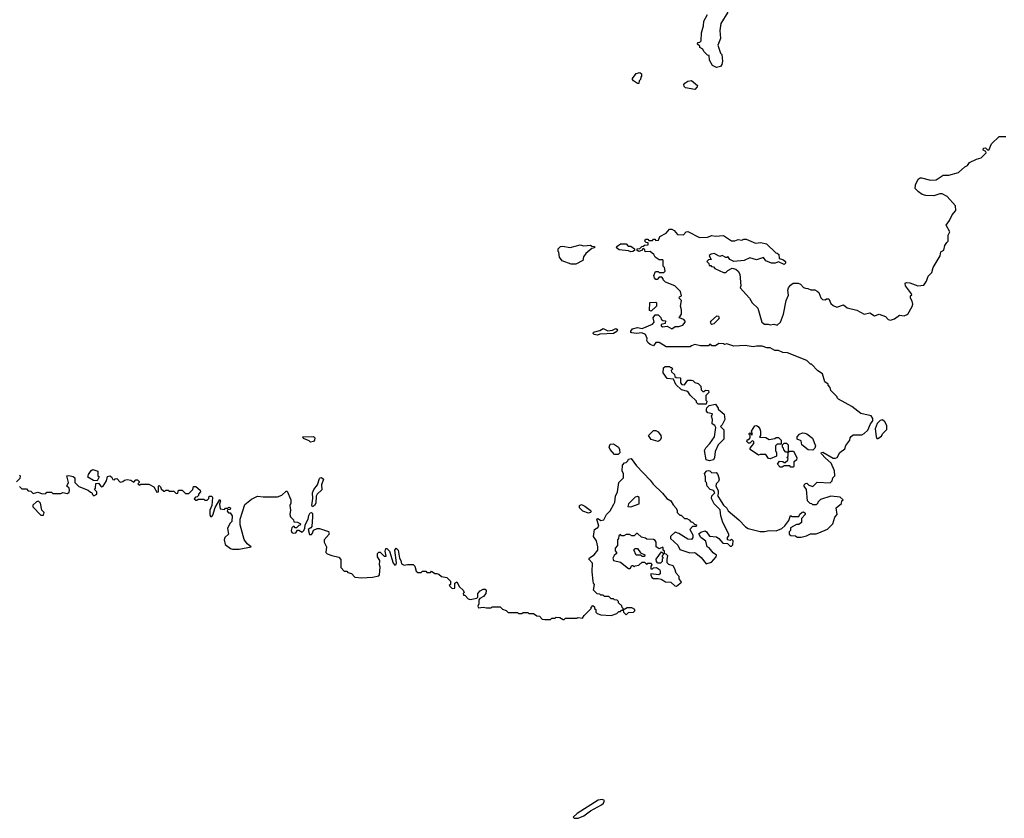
# Model space of a CAD drawing. Extents: x 2386423 to 2568864, y 578392 to 761999.
# Tile 325 of 454: x 2490627 to 2499229, y 696862 to 703839. Entities that reach past the tile are written whole.
import ezdxf

# ---------------------------------------------------------------- set-up
doc = ezdxf.new("R2010")
doc.units = 0

msp = doc.modelspace()

# ---------------------------------------------------------------- linework, layer by layer
at = {"layer": '0CON05XD'}
for points in [[(2496812.5, 703905), (2496752.5, 703805), (2496743.3, 703745), (2496750, 703675), (2496727.5, 703615), (2496750, 703545), (2496760, 703535), (2496767.5, 703475), (2496761.7, 703448.3), (2496749.3, 703430.7), (2496715, 703422), (2496678.6, 703438.6), (2496653.3, 703485), (2496650, 703525), (2496635, 703530), (2496605, 703560), (2496595, 703580), (2496570, 703595), (2496568.3, 703608.3), (2496550, 703625), (2496551.7, 703638.3), (2496568.3, 703641.7), (2496580, 703655), (2496583, 703723), (2496600, 703785), (2496603.3, 703825), (2496637, 703883)], [(2496035, 703280), (2496025, 703280), (2495990, 703305), (2495980, 703315), (2495980, 703325), (2496011.7, 703368.3), (2496045, 703377.5), (2496060, 703365), (2496060, 703345), (2496053, 703337), (2496050, 703315), (2496040, 703305), (2496035, 703280)], [(2496525, 703230), (2496445, 703242.5), (2496432.5, 703255), (2496428.3, 703271.7), (2496437.5, 703285), (2496465, 703302.5), (2496495, 703307.5), (2496547.5, 703265), (2496547, 703253), (2496525, 703230)], [(2498728.3, 701891.7), (2498740, 701905), (2498740, 701955), (2498752.5, 701985), (2498722.5, 702045), (2498750, 702085), (2498772.5, 702135), (2498807, 702173), (2498801.7, 702211.7), (2498730, 702295), (2498687, 702317), (2498665, 702317.5), (2498615, 702300), (2498545, 702302.5), (2498513, 702313), (2498480, 702335), (2498450, 702365), (2498453, 702397), (2498477.5, 702445), (2498495, 702457.5), (2498505, 702457.5), (2498585, 702437.5), (2498635, 702440), (2498695, 702480), (2498745, 702480), (2498830, 702505), (2498885, 702552.5), (2498906.4, 702563.6), (2498925, 702590), (2498985, 702620), (2499028.3, 702631.7), (2499070, 702675), (2499068.3, 702688.3), (2499045, 702700), (2499047.5, 702715), (2499065, 702720), (2499081.7, 702701.7), (2499095, 702700), (2499117.5, 702755), (2499185, 702817.5), (2499243, 702817)], [(2495637.5, 698935), (2495627.5, 699015), (2495631.7, 699091.7), (2495600, 699125), (2495603.8, 699136.2), (2495645.9, 699164.1), (2495677.5, 699205), (2495677.5, 699235), (2495666.7, 699285), (2495640, 699325), (2495650, 699385), (2495678.3, 699401.7), (2495687.5, 699415), (2495670, 699475), (2495675, 699480), (2495685, 699477.5), (2495705, 699463.3), (2495729.5, 699470.5), (2495753.9, 699516.1), (2495785, 699547.5), (2495817.5, 699605), (2495826.4, 699623.6), (2495832.5, 699675), (2495850, 699715), (2495862.5, 699795), (2495902.5, 699835), (2495902.5, 699875), (2495890, 699895), (2495893, 699947), (2495911.7, 699968.3), (2495925, 699970), (2495940, 699985), (2495945, 700000), (2495970, 700005), (2496015, 699940), (2496136.4, 699816.4), (2496160.7, 699780.7), (2496243, 699703), (2496280, 699655), (2496316.4, 699636.4), (2496335, 699600), (2496360, 699575), (2496370, 699555), (2496370, 699535), (2496395, 699510), (2496405, 699510), (2496435, 699480), (2496455, 699480), (2496475, 699470), (2496491.7, 699451.7), (2496505, 699450), (2496521.7, 699431.7), (2496540, 699425), (2496538.3, 699411.7), (2496505, 699410), (2496482.5, 699385), (2496508.3, 699338.3), (2496508.8, 699315), (2496495, 699298.8), (2496465, 699301.2), (2496385, 699351.2), (2496355, 699362.5), (2496319.3, 699330.7), (2496312.5, 699325), (2496312.5, 699305), (2496376.8, 699246.8), (2496395, 699210), (2496481.7, 699181.7), (2496523.6, 699183.6), (2496535, 699178.8), (2496579.7, 699139.7), (2496625, 699083.8), (2496670.7, 699099.3), (2496712.5, 699145), (2496715, 699160), (2496685, 699182.5), (2496650, 699225), (2496633.6, 699233.6), (2496622.5, 699282.5), (2496577.5, 699315), (2496561.7, 699348.3), (2496578.3, 699361.7), (2496615, 699372.5), (2496627.5, 699365), (2496655, 699327.5), (2496715, 699320), (2496736.4, 699306.4), (2496770, 699265), (2496811.7, 699261.7), (2496835, 699240), (2496845, 699240), (2496858.3, 699251.7), (2496860, 699285), (2496845, 699300), (2496835, 699290), (2496810, 699295), (2496810, 699315), (2496821.7, 699328.3), (2496822.5, 699345), (2496770, 699445), (2496751.2, 699505), (2496746.4, 699556.4), (2496695, 699610), (2496670, 699655), (2496675, 699680), (2496700, 699705), (2496690, 699725), (2496660, 699735), (2496632.5, 699765), (2496627, 699797), (2496620, 699805), (2496620, 699845), (2496610, 699875), (2496631.7, 699898.3), (2496645, 699900), (2496657, 699897), (2496675, 699880), (2496711.7, 699881.7), (2496726.1, 699866.1), (2496736.7, 699825), (2496732.5, 699805), (2496712.5, 699785), (2496710, 699765), (2496730, 699725), (2496730, 699695), (2496723, 699683), (2496755, 699630), (2496777, 699597), (2496805, 699570), (2496817, 699547), (2496909.3, 699469.3), (2496967, 699407), (2496990, 699395), (2497095, 699367.5), (2497135, 699367.5), (2497175, 699376.7), (2497235, 699372.5), (2497287, 699393), (2497313, 699417), (2497347, 699463), (2497361.7, 699508.3), (2497375, 699500), (2497435, 699500), (2497441.7, 699518.3), (2497463, 699537), (2497475, 699540), (2497488.3, 699528.3), (2497490, 699515), (2497458.3, 699481.7), (2497457.5, 699445), (2497435, 699427.5), (2497415, 699430), (2497361.7, 699398.3), (2497360, 699375), (2497350, 699365), (2497350, 699345), (2497363, 699333), (2497405, 699330), (2497418.3, 699318.3), (2497455, 699317.5), (2497501.7, 699328.3), (2497535, 699347.5), (2497585, 699347.5), (2497610, 699355), (2497685, 699387.5), (2497730, 699435), (2497748.3, 699491.7), (2497770, 699515), (2497760, 699575), (2497808.3, 699611.7), (2497810, 699635), (2497820, 699645), (2497795, 699667.5), (2497713.6, 699676.4), (2497623, 699647), (2497600, 699625), (2497600, 699615), (2497585, 699600), (2497555, 699600), (2497548.3, 699608.3), (2497531.7, 699611.7), (2497510, 699635), (2497500, 699735), (2497480, 699765), (2497480, 699775), (2497491.7, 699788.3), (2497505, 699790), (2497521.7, 699771.7), (2497555, 699760), (2497595, 699800), (2497706.4, 699793.6), (2497725, 699810), (2497730, 699835), (2497750, 699855), (2497746.4, 699896.4), (2497717.5, 699965), (2497668.3, 700008.3), (2497632.5, 700045), (2497630, 700055), (2497645, 700060), (2497735, 700007.5), (2497755, 700007.5), (2497770, 700015), (2497793.6, 700056.4), (2497835, 700090), (2497845, 700120), (2497880, 700165), (2497883, 700187), (2497891.7, 700198.3), (2497908.3, 700211.7), (2497985, 700212.5), (2498005, 700222.5), (2498035.9, 700254.1), (2498060.8, 700309.2), (2498080, 700335), (2498080, 700355), (2498065, 700377.5), (2497975, 700397.5), (2497898.3, 700458.3), (2497780, 700525), (2497770, 700535), (2497770, 700545), (2497715, 700600), (2497707, 700627), (2497690, 700645), (2497690, 700655), (2497660, 700675), (2497640, 700745), (2497600.7, 700770.7), (2497545, 700830), (2497535, 700830), (2497505, 700860), (2497335, 700927.5), (2497295, 700930), (2497255, 700950), (2497225, 700950), (2497185, 700972.5), (2497155, 700972.5), (2497115, 700987.5), (2497065, 700987.5), (2497035, 700980), (2496965, 700992.5), (2496865, 700987.5), (2496805, 701007.5), (2496785, 701000), (2496775, 701007.5), (2496735, 701010), (2496705, 700990), (2496675, 700990), (2496665, 701000), (2496655, 701000), (2496645, 700990), (2496575, 700990), (2496525, 701000), (2496495, 700990), (2496485, 700980), (2496275, 700980), (2496215, 701020), (2496185, 701020), (2496165, 700990), (2496135, 701002.5), (2496115, 701020), (2496107.5, 701035), (2496110, 701055), (2496095, 701087.5), (2496063, 701103), (2496015, 701096), (2495975, 701103.3), (2495967.5, 701107.5), (2495967, 701117), (2495981.9, 701138.1), (2496025, 701148.9), (2496065, 701141.4), (2496155, 701180), (2496170, 701195), (2496162.5, 701235), (2496178.3, 701261.7), (2496205, 701260), (2496228.3, 701238.3), (2496231.7, 701221.7), (2496245, 701210), (2496268.3, 701208.3), (2496266.7, 701183.3), (2496230, 701175), (2496230, 701165), (2496244.3, 701154.3), (2496285, 701161.2), (2496325, 701138), (2496355, 701159.2), (2496385, 701159.5), (2496421.1, 701168.9), (2496442, 701195), (2496441.2, 701205), (2496428.8, 701218.8), (2496390, 701235), (2496410, 701265), (2496410, 701305), (2496400, 701335), (2496410, 701385), (2496390, 701405), (2496391.7, 701418.3), (2496410, 701425), (2496400, 701465), (2496350, 701515), (2496270, 701545), (2496250, 701565), (2496250, 701575), (2496238.3, 701588.3), (2496215, 701590), (2496195, 701570), (2496185, 701570), (2496172.5, 701585), (2496167.5, 701605), (2496181.7, 701638.3), (2496205, 701640), (2496215, 701630), (2496255, 701630), (2496267, 701643), (2496260, 701675), (2496250, 701685), (2496250, 701735), (2496245, 701740), (2496215, 701740), (2496180, 701765), (2496166.4, 701786.4), (2496135, 701812.5), (2496091.7, 701811.7), (2496088.3, 701828.3), (2496075, 701840), (2496058.3, 701821.7), (2496035, 701812.5), (2496021.7, 701821.7), (2496021.7, 701838.3), (2496045, 701840), (2496061.7, 701858.3), (2496075, 701860), (2496085, 701870), (2496118.3, 701871.7), (2496118.3, 701888.3), (2496101.7, 701891.7), (2496090, 701905), (2496095, 701920), (2496115, 701920), (2496125, 701910), (2496155, 701910), (2496165, 701920), (2496175, 701920), (2496185, 701910), (2496208.3, 701911.7), (2496220, 701945), (2496275, 701972.5), (2496305, 702007.5), (2496325, 702007.5), (2496345, 701997.5), (2496375, 701962.5), (2496425, 701960), (2496450, 701985), (2496465, 701987.5), (2496565, 701936.7), (2496635, 701940), (2496675, 701952.5), (2496705, 701946.7), (2496775, 701952.5), (2496847, 701907), (2496875, 701906.7), (2496905, 701917.5), (2496935, 701912.5), (2496955, 701922.5), (2496975, 701922.5), (2497055, 701887.5), (2497103, 701893), (2497151.7, 701881.7), (2497231.7, 701801.7), (2497245, 701800), (2497258.3, 701788.3), (2497261.7, 701751.7), (2497295, 701742.5), (2497317.5, 701725), (2497317, 701713), (2497305, 701700), (2497255, 701722.5), (2497228.3, 701711.7), (2497195, 701712), (2497145, 701733.3), (2497125, 701762.5), (2497065, 701740), (2497005, 701757.5), (2496956.1, 701733.9), (2496865, 701727.5), (2496830, 701745), (2496815, 701770), (2496805, 701760), (2496795, 701760), (2496765, 701777.5), (2496745, 701770), (2496695, 701797.5), (2496668.3, 701791.7), (2496651.7, 701778.3), (2496661.7, 701751.7), (2496670, 701745), (2496645, 701740), (2496630, 701725), (2496648.3, 701708.3), (2496651.7, 701691.7), (2496665, 701690), (2496671.7, 701681.7), (2496688.3, 701678.3), (2496700, 701665), (2496775, 701630), (2496795, 701630), (2496813, 701647), (2496853, 701667), (2496885, 701660), (2496903, 701643), (2496918, 701615), (2496927.5, 701515), (2496922.5, 701495), (2497002.5, 701405), (2497027.5, 701365), (2497075, 701320), (2497110, 701195), (2497135, 701180), (2497165, 701180), (2497185, 701172.5), (2497215, 701180), (2497245, 701170), (2497272.5, 701195), (2497300, 701265), (2497323.8, 701385), (2497343, 701433), (2497338.8, 701475), (2497343.3, 701495), (2497360.7, 701519.3), (2497385, 701537.5), (2497427, 701537), (2497448.3, 701528.3), (2497475, 701500), (2497492.5, 701492.5), (2497511.7, 701491.7), (2497538.3, 701478.3), (2497575, 701477.5), (2497595, 701467.5), (2497607.5, 701455), (2497625, 701410), (2497640, 701395), (2497665, 701390), (2497675, 701400), (2497695, 701400), (2497715, 701360), (2497733, 701343), (2497765, 701327.5), (2497825, 701347.5), (2497855, 701322.5), (2497941.7, 701301.7), (2498005, 701267.5), (2498055, 701277.5), (2498095, 701252.5), (2498135, 701267.5), (2498190, 701245), (2498215, 701220), (2498235, 701212.5), (2498270, 701225), (2498315, 701257.5), (2498355, 701252.5), (2498385, 701267.5), (2498425, 701332.5), (2498430, 701355), (2498425, 701380), (2498410, 701405), (2498410, 701425), (2498420, 701435), (2498417.5, 701445), (2498366.7, 701515), (2498363.9, 701536.1), (2498375, 701542.5), (2498405, 701540), (2498475, 701512.5), (2498525, 701520), (2498550, 701555), (2498563, 701597), (2498595, 701630), (2498607.5, 701675), (2498667.5, 701775), (2498675, 701810), (2498700, 701825), (2498710, 701865), (2498728.3, 701891.7)], [(2495485, 701702.5), (2495445, 701702.5), (2495365, 701732.5), (2495342.5, 701765), (2495337, 701807), (2495330, 701815), (2495331.7, 701838.3), (2495353, 701857), (2495368.3, 701861.7), (2495435, 701847.5), (2495525, 701872.5), (2495555, 701862.5), (2495615, 701870), (2495625, 701860), (2495648.3, 701858.3), (2495650, 701845), (2495625, 701840), (2495573.6, 701796.4), (2495553, 701767), (2495546.4, 701733.6), (2495485, 701702.5)], [(2495965, 701810), (2495945, 701820), (2495865, 701827.5), (2495842.5, 701845), (2495843, 701857), (2495875, 701880), (2495925, 701880), (2495941.7, 701861.7), (2495965, 701860), (2495998.3, 701838.3), (2495998.3, 701821.7), (2495985, 701812.5), (2495965, 701810)], [(2496145, 701292.5), (2496128.3, 701298.3), (2496131.7, 701368.3), (2496185, 701370), (2496190, 701365), (2496190, 701335), (2496145, 701292.5)], [(2496675, 701180), (2496695, 701184.2), (2496736.2, 701225), (2496741.2, 701235), (2496735, 701245.8), (2496715, 701248.8), (2496666.2, 701205), (2496660, 701195), (2496664.4, 701184.4), (2496675, 701180)], [(2495675, 701082.5), (2495645, 701090), (2495638.3, 701098.3), (2495640.7, 701109.3), (2495695, 701122.5), (2495725, 701142), (2495765, 701122), (2495805, 701126), (2495835, 701140), (2495845, 701136.2), (2495850, 701125), (2495845, 701114), (2495815, 701096), (2495695, 701092.5), (2495675, 701082.5)], [(2496625, 700480), (2496555, 700480), (2496540, 700495), (2496540, 700505), (2496485, 700560), (2496465, 700590), (2496410, 700605), (2496360.7, 700650.7), (2496338.3, 700698.3), (2496282.5, 700705), (2496250, 700755), (2496251.7, 700798.3), (2496265, 700810), (2496305, 700810), (2496311.7, 700801.7), (2496325, 700800), (2496330, 700785), (2496320, 700775), (2496321.7, 700761.7), (2496348.3, 700738.3), (2496351.7, 700721.7), (2496362.5, 700712.5), (2496400, 700710), (2496400, 700665), (2496411.7, 700651.7), (2496435, 700650), (2496465, 700690), (2496495, 700690), (2496507, 700687), (2496525, 700670), (2496555, 700660), (2496577, 700637), (2496580, 700605), (2496595, 700590), (2496605, 700590), (2496618.3, 700601.7), (2496645, 700600), (2496647, 700583), (2496622.5, 700555), (2496622.5, 700515), (2496630, 700505), (2496625, 700480)], [(2496655, 699983.8), (2496623.8, 699993.8), (2496610, 700075), (2496621.2, 700098.8), (2496657.5, 700135), (2496697.5, 700195), (2496707.5, 700275), (2496700, 700295), (2496678.3, 700308.3), (2496680, 700345), (2496672.5, 700375), (2496680, 700395), (2496640, 700405), (2496628.3, 700418.3), (2496627.5, 700435), (2496631.7, 700448.3), (2496651.7, 700468.3), (2496705, 700480), (2496730, 700445), (2496730, 700435), (2496781.7, 700391.7), (2496787.5, 700345), (2496765, 700300), (2496750, 700285), (2496780, 700255), (2496780, 700175), (2496730, 700125), (2496703, 700067), (2496696.4, 700013.6), (2496687.5, 699995), (2496655, 699983.8)], [(2498125, 700180), (2498155, 700200), (2498165, 700220), (2498201.7, 700258.3), (2498202.5, 700295), (2498186.4, 700326.4), (2498165, 700342.5), (2498145, 700336.7), (2498118.3, 700311.7), (2498101.2, 700265), (2498108.3, 700198.3), (2498115, 700180), (2498125, 700180)], [(2496205, 700153.3), (2496145, 700170), (2496120, 700205), (2496165, 700250), (2496185, 700250), (2496205, 700237.5), (2496227.5, 700205), (2496230, 700185), (2496223.6, 700166.4), (2496205, 700153.3)], [(2497185, 700002.5), (2497170, 700005), (2497145, 700040), (2497095, 700040), (2497083, 700033), (2497010, 700085), (2497010, 700095), (2497040, 700135), (2497040, 700155), (2497025, 700160), (2497005, 700140), (2496995, 700140), (2496980, 700155), (2496985, 700170), (2496998.3, 700171.7), (2497010, 700185), (2497010, 700205), (2497000, 700215), (2497000, 700225), (2497005, 700230), (2497021.7, 700211.7), (2497030, 700215), (2497020, 700245), (2497048.3, 700291.7), (2497065, 700292.5), (2497080, 700285), (2497093.3, 700265), (2497100, 700245), (2497100, 700205), (2497091.7, 700191.7), (2497145, 700190), (2497175, 700170), (2497225, 700180), (2497235, 700190), (2497255, 700190), (2497280, 700165), (2497278.3, 700131.7), (2497245, 700130), (2497230, 700115), (2497230, 700075), (2497240, 700055), (2497240, 700025), (2497185, 700002.5)], [(2493168.3, 700148.3), (2493155, 700160), (2493105, 700180), (2493100, 700195), (2493195, 700198.8), (2493206, 700185), (2493203.3, 700165), (2493195, 700153.3), (2493168.3, 700148.3)], [(2497555, 700077.5), (2497515, 700080), (2497460, 700125), (2497455, 700160), (2497420, 700175), (2497420, 700195), (2497440.7, 700219.3), (2497465, 700230), (2497487, 700227), (2497505, 700220), (2497553, 700183), (2497580, 700115), (2497573.8, 700096.2), (2497555, 700077.5)], [(2495855, 700040), (2495825, 700040), (2495785, 700082.5), (2495776.7, 700105), (2495785, 700130), (2495815, 700132.5), (2495857.5, 700105), (2495867.5, 700085), (2495870, 700055), (2495855, 700040)], [(2497385, 699930), (2497365, 699930), (2497355, 699940), (2497305, 699940), (2497289.3, 699930.7), (2497270.7, 699930.7), (2497247.5, 699955), (2497265, 699982.5), (2497295, 699980), (2497305, 699970), (2497315, 699970), (2497338.3, 699991.7), (2497340, 700005), (2497330, 700015), (2497340, 700025), (2497340, 700060), (2497355, 700070), (2497388.3, 700068.3), (2497417.5, 700015), (2497415, 699990), (2497390, 699975), (2497390, 699935), (2497385, 699930)], [(2497340, 700060), (2497335, 700060), (2497321.7, 700061.7), (2497301.7, 700081.7), (2497300, 700095), (2497290, 700105), (2497290, 700125), (2497305, 700140), (2497325, 700140), (2497340, 700125), (2497340, 700060)], [(2491305, 699810), (2491273, 699813), (2491223, 699843), (2491226.7, 699865), (2491250.5, 699899.5), (2491265, 699910), (2491310, 699895), (2491310, 699855), (2491320, 699845), (2491305, 699810)], [(2490625, 699860), (2490630, 699855), (2490628.3, 699831.7), (2490598.3, 699801.7)], [(2490625, 699760), (2490645, 699740), (2490685, 699740), (2490701.7, 699721.7), (2490725, 699720), (2490745, 699700), (2490785, 699712.5), (2490825, 699697.5), (2490855, 699700), (2490865, 699710), (2490905, 699710), (2490915, 699700), (2490985, 699700), (2491005, 699707.5), (2491045, 699700), (2491058.3, 699711.7), (2491062.5, 699725), (2491060, 699745), (2491040, 699765), (2491052.5, 699795), (2491040, 699855), (2491055, 699857.5), (2491095, 699847.5), (2491110, 699835), (2491110, 699795), (2491145, 699760), (2491225, 699730), (2491245, 699710), (2491258.3, 699708.3), (2491261.7, 699691.7), (2491275, 699680), (2491300, 699695), (2491300, 699715), (2491280, 699735), (2491290, 699745), (2491291.7, 699788.3), (2491315, 699790), (2491335, 699762.5), (2491345, 699757.5), (2491355, 699762.5), (2491385, 699810), (2491393, 699847), (2491415, 699852.5), (2491430, 699845), (2491441.7, 699821.7), (2491455, 699820), (2491461.7, 699828.3), (2491475, 699830), (2491505, 699800), (2491527, 699803), (2491543, 699817), (2491565, 699822.5), (2491597, 699817), (2491625, 699800), (2491641.7, 699818.3), (2491655, 699820), (2491670, 699805), (2491670, 699795), (2491660, 699785), (2491671.7, 699771.7), (2491685, 699780), (2491755, 699780), (2491798.3, 699758.3), (2491825, 699710), (2491840, 699715), (2491840, 699765), (2491845, 699770), (2491858.3, 699758.3), (2491861.7, 699741.7), (2491885, 699720), (2491895, 699720), (2491905, 699730), (2491925, 699730), (2491935, 699720), (2491975, 699720), (2491995, 699700), (2492008.3, 699701.7), (2492015, 699730), (2492045, 699730), (2492075, 699700), (2492105, 699700), (2492140, 699735), (2492145, 699760), (2492165, 699760), (2492205, 699730), (2492207.5, 699715), (2492190, 699695), (2492188.3, 699681.7), (2492178.3, 699671.7), (2492161.7, 699668.3), (2492151.7, 699651.7), (2492165, 699640), (2492175, 699640), (2492185, 699650), (2492235, 699650), (2492245, 699640), (2492265, 699640), (2492280, 699655), (2492283, 699677), (2492305, 699677.5), (2492312.5, 699665), (2492306.1, 699593.9), (2492286.7, 699555), (2492287, 699517), (2492295, 699500), (2492305, 699500), (2492315, 699510), (2492334.1, 699575.9), (2492375, 699647.5), (2492382.5, 699635), (2492372.5, 699605), (2492377, 699567), (2492415, 699560), (2492425, 699570), (2492445, 699570), (2492455, 699580), (2492470, 699575), (2492465, 699560), (2492441.7, 699558.3), (2492440, 699545), (2492451.7, 699531.7), (2492465, 699530), (2492482.5, 699505), (2492480, 699455), (2492463, 699437), (2492442.5, 699395), (2492450, 699345), (2492420, 699315), (2492413.3, 699295), (2492422.5, 699255), (2492468.3, 699218.3), (2492485, 699212.5), (2492543.6, 699213.6), (2492650, 699235), (2492615, 699260), (2492588.3, 699298.3), (2492552.5, 699425), (2492552.5, 699475), (2492595, 699602.5), (2492651.2, 699648.8), (2492705, 699676), (2492755, 699670), (2492878.3, 699671.7), (2492915.9, 699684.1), (2492955, 699720), (2492965, 699720), (2492996, 699645), (2492996.7, 699615), (2492986.7, 699595), (2492993.3, 699555), (2492987.5, 699515), (2492993.3, 699495), (2493018.3, 699468.3), (2493021.7, 699451.7), (2493055, 699450), (2493080, 699435), (2493078.3, 699421.7), (2493065, 699420), (2493045, 699400), (2493035, 699400), (2493025, 699410), (2493015, 699410), (2493005, 699400), (2493000, 699375), (2493005, 699360), (2493015, 699352.5), (2493040, 699355), (2493055, 699380), (2493065, 699380), (2493095, 699362.5), (2493105, 699372.5), (2493116.7, 699395), (2493120, 699425), (2493145.8, 699474.2), (2493153, 699507), (2493165, 699530), (2493175, 699534), (2493184, 699525), (2493185.7, 699494.3), (2493179.3, 699410.7), (2493171.2, 699398.8), (2493147.5, 699385), (2493160, 699340), (2493175, 699342.5), (2493186.4, 699353.6), (2493195, 699380), (2493225, 699392.5), (2493245, 699392.5), (2493325, 699367.5), (2493330, 699345), (2493287.5, 699295), (2493287.5, 699275), (2493307.5, 699235), (2493303, 699183), (2493313, 699173), (2493355, 699157.5), (2493415, 699142.5), (2493431.7, 699121.7), (2493431.7, 699051.7), (2493461.7, 699021.7), (2493485, 699020), (2493495, 699010), (2493525, 699000), (2493555, 698970), (2493615, 698962.5), (2493710.7, 698969.3), (2493765, 698980), (2493771.7, 698988.3), (2493777.5, 699055), (2493770, 699075), (2493772.5, 699115), (2493753.3, 699145), (2493753.3, 699175), (2493765, 699187.5), (2493777, 699187), (2493811.7, 699151.7), (2493828.3, 699151.7), (2493820, 699195), (2493825, 699220), (2493835, 699220), (2493858.8, 699195), (2493890.5, 699090.5), (2493905, 699072.5), (2493915, 699080), (2493918.8, 699095), (2493904, 699205), (2493915, 699222.5), (2493933.3, 699205), (2493946.2, 699135), (2493956.7, 699115), (2493963.9, 699083.9), (2493985, 699072.5), (2494015, 699080), (2494065, 699080), (2494080, 699065), (2494091.7, 699021.7), (2494105, 699010), (2494135, 699010), (2494145, 699020), (2494175, 699020), (2494185, 699010), (2494215, 699010), (2494225, 699020), (2494255, 699000), (2494271.7, 699001.7), (2494290, 698995), (2494313, 698973), (2494360, 698965), (2494390, 698935), (2494390, 698905), (2494380, 698895), (2494405, 698870), (2494428.3, 698871.7), (2494430, 698915), (2494447, 698927), (2494470, 698885), (2494500, 698855), (2494510, 698835), (2494502.5, 698825), (2494505, 698810), (2494515, 698810), (2494545, 698780), (2494563, 698773), (2494620, 698785), (2494630, 698795), (2494630, 698825), (2494650.7, 698849.3), (2494675, 698863.8), (2494695, 698862.5), (2494703.3, 698853.3), (2494698.8, 698825), (2494679.5, 698800.5), (2494647, 698783), (2494638.3, 698771.7), (2494637.5, 698735), (2494630, 698715), (2494635, 698700), (2494675, 698707.5), (2494705, 698700), (2494745, 698700), (2494755, 698710), (2494825, 698710), (2494845, 698690), (2494878.3, 698678.3), (2494895, 698660), (2494975, 698660), (2494985, 698650), (2495015, 698650), (2495025, 698660), (2495065, 698660), (2495075, 698650), (2495115, 698650), (2495145, 698630), (2495167, 698627), (2495193, 698603), (2495215, 698597.5), (2495265, 698600), (2495275, 698610), (2495305, 698610), (2495315, 698620), (2495347, 698617), (2495375, 698600), (2495385, 698600), (2495395, 698610), (2495495, 698610), (2495505, 698617.5), (2495545, 698610), (2495560, 698635), (2495620, 698695), (2495620, 698705), (2495635, 698720), (2495648.3, 698708.3), (2495650, 698695), (2495660, 698685), (2495661.7, 698661.7), (2495671.7, 698651.7), (2495705, 698640), (2495795, 698632.5), (2495845, 698650), (2495861.7, 698668.3), (2495875, 698670), (2495885, 698680), (2495900, 698680), (2495901.7, 698661.7), (2495925, 698640), (2495945, 698660), (2495988.3, 698661.7), (2496000, 698675), (2496000, 698685), (2495975, 698700), (2495935, 698700), (2495900, 698680), (2495900, 698695), (2495890, 698705), (2495888.3, 698718.3), (2495860, 698745), (2495860, 698755), (2495848.3, 698768.3), (2495825, 698770), (2495815, 698780), (2495795, 698780), (2495775, 698800), (2495735, 698800), (2495725, 698810), (2495705, 698810), (2495695, 698820), (2495671.7, 698821.7), (2495640, 698855), (2495650, 698905), (2495640, 698915), (2495637.5, 698935)], [(2493185, 699584), (2493180.6, 699595), (2493186.8, 699656.8), (2493184.4, 699705), (2493198.1, 699735), (2493227.8, 699775), (2493245, 699830), (2493252.4, 699837.6), (2493265, 699838.6), (2493280, 699825), (2493264.1, 699775.9), (2493267, 699733), (2493226.1, 699693.9), (2493218.5, 699675), (2493213.3, 699615), (2493202.5, 699595), (2493185, 699584)], [(2495965, 699582.5), (2496039.3, 699610.7), (2496040, 699665), (2496025, 699672.5), (2496003.8, 699666.2), (2495945, 699610), (2495940, 699585), (2495965, 699582.5)], [(2490835, 699510), (2490840, 699535), (2490820, 699555), (2490810, 699615), (2490791.7, 699631.7), (2490773, 699627), (2490741.7, 699598.3), (2490741.7, 699581.7), (2490811.7, 699511.7), (2490835, 699510)], [(2495595, 699528.8), (2495547.5, 699545), (2495516.7, 699575), (2495516.7, 699595), (2495535, 699603.8), (2495565, 699589.2), (2495611.2, 699555), (2495618.8, 699545), (2495615, 699533.3), (2495595, 699528.8)], [(2496365, 698890), (2496410, 698925), (2496390, 698955), (2496390, 698975), (2496363, 699003), (2496351.7, 699041.7), (2496336.4, 699066.4), (2496298.3, 699078.3), (2496283, 699093), (2496282.5, 699125), (2496290, 699155), (2496275, 699170), (2496261.7, 699171.7), (2496260, 699195), (2496250, 699205), (2496250, 699225), (2496245, 699230), (2496215, 699217.5), (2496187.5, 699235), (2496187.5, 699275), (2496179.3, 699289.3), (2496163, 699297), (2496105, 699300), (2496095, 699310), (2496058.3, 699318.3), (2496025, 699350), (2496015, 699350), (2495995, 699330), (2495975, 699330), (2495955, 699340), (2495925, 699340), (2495905, 699330), (2495885, 699330), (2495875, 699340), (2495861.7, 699328.3), (2495860, 699305), (2495850, 699295), (2495850, 699245), (2495828.3, 699221.7), (2495828.3, 699198.3), (2495840, 699185), (2495840, 699175), (2495821.7, 699158.3), (2495810, 699135), (2495813.6, 699113.6), (2495875, 699100), (2495945, 699043.3), (2495960, 699045), (2495975, 699070), (2495985, 699070), (2495995, 699060), (2496003, 699067), (2496037, 699073), (2496065, 699100), (2496085, 699100), (2496105, 699080), (2496115, 699090), (2496145, 699090), (2496150, 699075), (2496140, 699065), (2496141.7, 699041.7), (2496155, 699040), (2496165, 699050), (2496191.7, 699051.7), (2496216.4, 699036.4), (2496222.5, 699025), (2496221.7, 698998.3), (2496211.7, 698988.3), (2496141.7, 698998.3), (2496140, 698985), (2496150, 698965), (2496165, 698957.5), (2496205, 698957.5), (2496230.5, 698950.5), (2496268, 698928), (2496315, 698923.8), (2496351.7, 698891.7), (2496365, 698890)], [(2496085, 699150), (2496065, 699150), (2496055, 699160), (2496011.7, 699161.7), (2495993, 699207), (2496005, 699220), (2496025, 699220), (2496051.7, 699181.7), (2496090, 699165), (2496085, 699150)], [(2496225, 699090), (2496201.7, 699091.7), (2496190, 699105), (2496187.5, 699125), (2496235, 699190), (2496250, 699175), (2496250, 699165), (2496240, 699155), (2496240, 699145), (2496250, 699135), (2496240, 699125), (2496240, 699105), (2496225, 699090)], [(2495472, 696862), (2495505, 696862.2), (2495555, 696884.4), (2495613.2, 696926.8), (2495709.5, 696980.5), (2495727.5, 696995), (2495735, 697016.2), (2495715, 697026.9), (2495680.2, 697019.8), (2495496.2, 696905), (2495463.3, 696873.3), (2495472, 696862)]]:
    msp.add_lwpolyline(points, dxfattribs=at)

doc.saveas('drawing.dxf')
